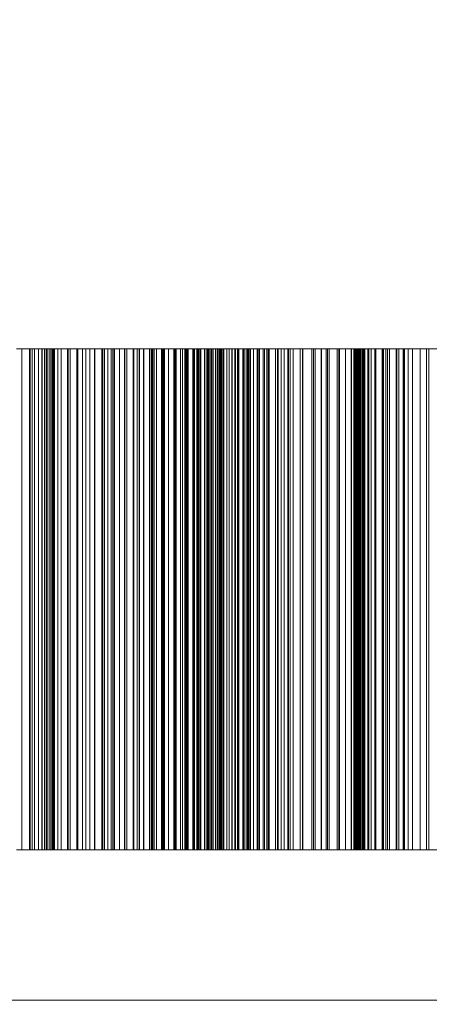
# Model space of a CAD drawing. Header units: millimetres. Extents: x -1970 to 61924, y -58230 to 6847.
# Tile 598 of 656: x 24776 to 24940, y -17512 to -17119. Entities that reach past the tile are written whole.
import ezdxf

# ---------------------------------------------------------------- set-up
doc = ezdxf.new("R2010")
doc.units = ezdxf.units.MM
doc.layers.add('COTAS_P', color=1, linetype='Continuous', lineweight=0)
doc.layers.add('superior_briquetadora', color=7, linetype='Continuous', lineweight=0)
doc.dimstyles.new('R19_100', dxfattribs={"dimtxt": 250, "dimasz": 150, "dimexe": 150, "dimexo": 80, "dimgap": 100, "dimtad": 1, "dimtih": 1, "dimtoh": 1, "dimdsep": 46, "dimcen": 0.09, "dimadec": 0, "dimazin": 0, "dimtfac": 1, "dimtdec": 4, "dimtofl": 0, "dimtmove": 0, "dimatfit": 3, "dimfxl": 1, "dimtolj": 1, "dimtzin": 0, "dimarcsym": 0})

# ---------------------------------------------------------------- blocks, each defined once
blk = doc.blocks.new('DIM_R26_29')
at = {"layer": 'COTAS_P'}
for p, q in [((24250.07, -17080), (24400.07, -17035)), ((26750.07, -17080), (26600.07, -17035)), ((24250.07, -17980), (24250.07, -17080)), ((24250.07, -17080), (26750.07, -17080)), ((24250.07, -17080), (24400.07, -17125)), ((26750.07, -17080), (26600.07, -17125)), ((26750.07, -17980), (26750.07, -17080))]:
    blk.add_line(p, q, dxfattribs=at)
blk.add_text('2500 P', height=250, dxfattribs=at).set_placement((25500.07, -16980))

msp = doc.modelspace()

# ---------------------------------------------------------------- linework, layer by layer
at = {"layer": 'superior_briquetadora'}
for p, q in [((24775.033, -17250), (24781.4, -17250)), ((24775.502, -17250), (24780.334, -17250)), ((24777.198, -17250), (24777.198, -17450)), ((24780.588, -17250), (24777.198, -17250)), ((24777.198, -17250), (24782.262, -17250)), ((24780.334, -17250), (24780.334, -17450)), ((24780.334, -17250), (24785.264, -17250)), ((24780.588, -17250), (24780.588, -17450)), ((24783.847, -17250), (24780.588, -17250)), ((24781.4, -17250), (24785.166, -17250)), ((24781.4, -17450), (24781.4, -17250)), ((24782.262, -17250), (24782.262, -17450)), ((24782.262, -17250), (24786.884, -17250)), ((24783.847, -17250), (24783.847, -17450)), ((24786.987, -17250), (24783.847, -17250)), ((24786.313, -17250), (24785.166, -17250)), ((24785.166, -17450), (24785.166, -17250)), ((24785.264, -17250), (24785.264, -17450)), ((24785.264, -17250), (24790.285, -17250)), ((24787.308, -17250), (24786.313, -17250)), ((24786.313, -17450), (24786.313, -17250)), ((24786.884, -17250), (24786.884, -17450)), ((24786.884, -17250), (24791.625, -17250)), ((24786.987, -17250), (24786.987, -17450)), ((24790.017, -17250), (24786.987, -17250)), ((24788.15, -17250), (24787.308, -17250)), ((24787.308, -17450), (24787.308, -17250)), ((24788.84, -17250), (24788.15, -17250)), ((24788.15, -17450), (24788.15, -17250)), ((24789.377, -17250), (24788.84, -17250)), ((24788.84, -17450), (24788.84, -17250)), ((24789.76, -17250), (24789.377, -17250)), ((24789.377, -17450), (24789.377, -17250)), ((24789.991, -17250), (24789.76, -17250)), ((24789.76, -17450), (24789.76, -17250)), ((24790.067, -17250), (24789.991, -17250)), ((24789.991, -17450), (24789.991, -17250)), ((24790.017, -17250), (24790.017, -17450)), ((24792.941, -17250), (24790.017, -17250)), ((24790.067, -17450), (24790.067, -17250)), ((24790.285, -17250), (24790.285, -17450)), ((24790.285, -17250), (24795.764, -17250)), ((24791.625, -17250), (24791.625, -17450)), ((24791.625, -17250), (24796.467, -17250)), ((24792.941, -17250), (24792.941, -17450)), ((24795.764, -17250), (24792.941, -17250)), ((24795.404, -17250), (24795.404, -17450)), ((24799.114, -17250), (24795.404, -17250)), ((24795.404, -17250), (24799.615, -17250)), ((24795.764, -17250), (24795.764, -17450)), ((24796.467, -17250), (24796.467, -17450)), ((24796.467, -17250), (24801.401, -17250)), ((24799.114, -17250), (24799.114, -17450)), ((24802.713, -17250), (24799.114, -17250)), ((24799.615, -17250), (24799.615, -17450)), ((24799.615, -17250), (24804.35, -17250)), ((24801.401, -17250), (24801.401, -17450)), ((24801.401, -17250), (24806.417, -17250)), ((24802.713, -17250), (24802.713, -17450)), ((24806.212, -17250), (24802.713, -17250)), ((24804.35, -17250), (24804.35, -17450)), ((24804.35, -17250), (24809.182, -17250)), ((24806.212, -17250), (24806.212, -17450)), ((24809.617, -17250), (24806.212, -17250)), ((24806.417, -17250), (24806.417, -17450)), ((24806.417, -17250), (24811.51, -17250)), ((24809.182, -17250), (24809.182, -17450)), ((24809.182, -17250), (24814.096, -17250)), ((24809.617, -17250), (24809.617, -17450)), ((24812.931, -17250), (24809.617, -17250)), ((24810.285, -17250), (24810.285, -17450)), ((24814.279, -17250), (24810.285, -17250)), ((24810.285, -17250), (24813.603, -17250)), ((24811.51, -17250), (24811.51, -17450)), ((24811.51, -17250), (24816.158, -17250)), ((24812.931, -17250), (24812.931, -17450)), ((24816.158, -17250), (24812.931, -17250)), ((24813.603, -17250), (24813.603, -17450)), ((24813.603, -17250), (24818.404, -17250)), ((24814.096, -17250), (24814.096, -17450)), ((24814.096, -17250), (24819.085, -17250)), ((24814.279, -17250), (24814.279, -17450)), ((24818.184, -17250), (24814.279, -17250)), ((24816.158, -17250), (24816.158, -17450)), ((24818.184, -17250), (24818.184, -17450)), ((24822.007, -17250), (24818.184, -17250)), ((24818.404, -17250), (24818.404, -17450)), ((24818.404, -17250), (24823.28, -17250)), ((24819.085, -17250), (24819.085, -17450)), ((24819.085, -17250), (24824.139, -17250)), ((24821.696, -17250), (24821.696, -17450)), ((24825.936, -17250), (24821.696, -17250)), ((24821.696, -17250), (24824.089, -17250)), ((24822.007, -17250), (24822.007, -17450)), ((24825.754, -17250), (24822.007, -17250)), ((24823.28, -17250), (24823.28, -17450)), ((24823.28, -17250), (24828.22, -17250)), ((24824.089, -17250), (24824.089, -17450)), ((24824.089, -17250), (24828.911, -17250)), ((24824.139, -17250), (24824.139, -17450)), ((24824.139, -17250), (24829.254, -17250)), ((24825.754, -17250), (24825.754, -17450)), ((24829.427, -17250), (24825.754, -17250)), ((24825.936, -17250), (24825.936, -17450)), ((24830.109, -17250), (24825.936, -17250)), ((24828.22, -17250), (24828.22, -17450)), ((24828.22, -17250), (24833.214, -17250)), ((24828.911, -17250), (24828.911, -17450)), ((24828.911, -17250), (24833.785, -17250)), ((24829.254, -17250), (24829.254, -17450)), ((24829.254, -17250), (24833.027, -17250)), ((24829.427, -17250), (24829.427, -17450)), ((24833.027, -17250), (24829.427, -17250)), ((24829.528, -17250), (24829.528, -17450)), ((24833.973, -17250), (24829.528, -17250)), ((24829.528, -17250), (24830.974, -17250)), ((24830.109, -17250), (24830.109, -17450)), ((24834.22, -17250), (24830.109, -17250)), ((24830.974, -17250), (24830.974, -17450)), ((24830.974, -17250), (24835.77, -17250)), ((24833.027, -17250), (24833.027, -17450)), ((24833.214, -17250), (24833.214, -17450)), ((24833.214, -17250), (24838.258, -17250)), ((24833.706, -17250), (24833.706, -17450)), ((24838.313, -17250), (24833.706, -17250)), ((24833.706, -17250), (24834.19, -17250)), ((24833.785, -17250), (24833.785, -17450)), ((24833.785, -17250), (24838.701, -17250)), ((24833.973, -17250), (24833.973, -17450)), ((24838.374, -17250), (24833.973, -17250)), ((24834.19, -17250), (24834.19, -17450)), ((24834.19, -17250), (24838.914, -17250)), ((24834.22, -17250), (24834.22, -17450)), ((24838.274, -17250), (24834.22, -17250)), ((24835.77, -17250), (24835.77, -17450)), ((24835.77, -17250), (24840.594, -17250)), ((24837.852, -17250), (24837.852, -17450)), ((24842.466, -17250), (24837.852, -17250)), ((24837.852, -17250), (24838.336, -17250)), ((24838.258, -17250), (24838.258, -17450)), ((24838.258, -17250), (24843.346, -17250)), ((24838.274, -17250), (24838.274, -17450)), ((24842.269, -17250), (24838.274, -17250)), ((24838.313, -17250), (24838.313, -17450)), ((24842.899, -17250), (24838.313, -17250)), ((24838.336, -17250), (24838.336, -17450)), ((24838.336, -17250), (24843.144, -17250)), ((24838.374, -17250), (24838.374, -17450)), ((24842.734, -17250), (24838.374, -17250)), ((24838.701, -17250), (24838.701, -17450)), ((24838.701, -17250), (24843.654, -17250)), ((24838.914, -17250), (24838.914, -17450)), ((24838.914, -17250), (24843.642, -17250)), ((24840.594, -17250), (24840.594, -17450)), ((24840.594, -17250), (24845.44, -17250)), ((24841.338, -17250), (24841.338, -17450)), ((24845.713, -17250), (24841.338, -17250)), ((24841.338, -17250), (24842.785, -17250)), ((24842.269, -17250), (24842.269, -17450)), ((24846.208, -17250), (24842.269, -17250)), ((24842.466, -17250), (24842.466, -17450)), ((24847.095, -17250), (24842.466, -17250)), ((24842.734, -17250), (24842.734, -17450)), ((24847.054, -17250), (24842.734, -17250)), ((24842.785, -17250), (24842.785, -17450)), ((24842.785, -17250), (24847.741, -17250)), ((24842.899, -17250), (24842.899, -17450)), ((24847.466, -17250), (24842.899, -17250)), ((24843.144, -17250), (24843.144, -17450)), ((24843.144, -17250), (24847.95, -17250)), ((24843.346, -17250), (24843.346, -17450)), ((24843.346, -17250), (24846.208, -17250)), ((24843.642, -17250), (24843.642, -17450)), ((24843.642, -17250), (24848.371, -17250)), ((24843.654, -17250), (24843.654, -17450)), ((24843.654, -17250), (24848.639, -17250)), ((24845.44, -17250), (24845.44, -17450)), ((24845.44, -17250), (24850.303, -17250)), ((24845.713, -17250), (24845.713, -17450)), ((24850.12, -17250), (24845.713, -17250)), ((24846.208, -17250), (24846.208, -17450)), ((24847.054, -17250), (24847.054, -17450)), ((24851.335, -17250), (24847.054, -17250)), ((24847.095, -17250), (24847.095, -17450)), ((24851.737, -17250), (24847.095, -17250)), ((24847.466, -17250), (24847.466, -17450)), ((24852.012, -17250), (24847.466, -17250)), ((24847.741, -17250), (24847.741, -17450)), ((24847.741, -17250), (24852.678, -17250)), ((24847.95, -17250), (24847.95, -17450)), ((24847.95, -17250), (24852.751, -17250)), ((24848.371, -17250), (24848.371, -17450)), ((24848.371, -17250), (24853.098, -17250)), ((24848.639, -17250), (24848.639, -17450)), ((24848.639, -17250), (24853.651, -17250)), ((24848.76, -17250), (24848.76, -17450)), ((24852.855, -17250), (24848.76, -17250)), ((24848.76, -17250), (24851.156, -17250)), ((24850.12, -17250), (24850.12, -17450)), ((24854.559, -17250), (24850.12, -17250)), ((24850.303, -17250), (24850.303, -17450)), ((24850.303, -17250), (24855.181, -17250)), ((24851.156, -17250), (24851.156, -17450)), ((24851.156, -17250), (24856.212, -17250)), ((24851.335, -17250), (24851.335, -17450)), ((24855.574, -17250), (24851.335, -17250)), ((24851.737, -17250), (24851.737, -17450)), ((24856.39, -17250), (24851.737, -17250)), ((24852.012, -17250), (24852.012, -17450)), ((24856.535, -17250), (24852.012, -17250)), ((24852.678, -17250), (24852.678, -17450)), ((24852.678, -17250), (24857.592, -17250)), ((24852.751, -17250), (24852.751, -17450)), ((24852.751, -17250), (24857.544, -17250)), ((24852.855, -17250), (24852.855, -17450)), ((24856.998, -17250), (24852.855, -17250)), ((24853.098, -17250), (24853.098, -17450)), ((24853.098, -17250), (24857.821, -17250)), ((24853.651, -17250), (24853.651, -17450)), ((24853.651, -17250), (24855.574, -17250)), ((24854.559, -17250), (24854.559, -17450)), ((24859.027, -17250), (24854.559, -17250)), ((24855.181, -17250), (24855.181, -17450)), ((24855.181, -17250), (24860.069, -17250)), ((24855.574, -17250), (24855.574, -17450)), ((24856.212, -17250), (24856.212, -17450)), ((24856.212, -17250), (24861.232, -17250)), ((24856.39, -17250), (24856.39, -17450)), ((24861.053, -17250), (24856.39, -17250)), ((24856.535, -17250), (24856.535, -17450)), ((24861.035, -17250), (24856.535, -17250)), ((24856.998, -17250), (24856.998, -17450)), ((24861.189, -17250), (24856.998, -17250)), ((24857.544, -17250), (24857.544, -17450)), ((24857.544, -17250), (24862.326, -17250)), ((24857.592, -17250), (24857.592, -17450)), ((24857.592, -17250), (24862.479, -17250)), ((24857.821, -17250), (24857.821, -17450)), ((24857.821, -17250), (24862.538, -17250)), ((24859.027, -17250), (24859.027, -17450)), ((24863.527, -17250), (24859.027, -17250)), ((24860.047, -17250), (24860.047, -17450)), ((24863.821, -17250), (24860.047, -17250)), ((24860.047, -17250), (24863.369, -17250)), ((24860.069, -17250), (24860.069, -17450)), ((24860.069, -17250), (24861.035, -17250)), ((24861.035, -17250), (24861.035, -17450)), ((24861.053, -17250), (24861.053, -17450)), ((24865.724, -17250), (24861.053, -17250)), ((24861.189, -17250), (24861.189, -17450)), ((24865.43, -17250), (24861.189, -17250)), ((24861.232, -17250), (24861.232, -17450)), ((24861.232, -17250), (24866.212, -17250)), ((24862.326, -17250), (24862.326, -17450)), ((24862.326, -17250), (24867.092, -17250)), ((24862.479, -17250), (24862.479, -17450)), ((24862.479, -17250), (24867.333, -17250)), ((24862.538, -17250), (24862.538, -17450)), ((24863.369, -17250), (24863.369, -17450)), ((24863.369, -17250), (24868.477, -17250)), ((24863.527, -17250), (24863.527, -17450)), ((24868.057, -17250), (24863.527, -17250)), ((24863.821, -17250), (24863.821, -17450)), ((24867.66, -17250), (24863.821, -17250)), ((24865.43, -17250), (24865.43, -17450)), ((24869.722, -17250), (24865.43, -17250)), ((24865.724, -17250), (24865.724, -17450)), ((24866.212, -17250), (24866.212, -17450)), ((24866.212, -17250), (24871.146, -17250)), ((24867.092, -17250), (24867.092, -17450)), ((24867.092, -17250), (24868.057, -17250)), ((24867.333, -17250), (24867.333, -17450)), ((24867.333, -17250), (24872.148, -17250)), ((24867.66, -17250), (24867.66, -17450)), ((24871.565, -17250), (24867.66, -17250)), ((24868.057, -17250), (24868.057, -17450)), ((24868.477, -17250), (24868.477, -17450)), ((24868.477, -17250), (24873.532, -17250)), ((24869.722, -17250), (24869.722, -17450)), ((24874.07, -17250), (24869.722, -17250)), ((24871.146, -17250), (24871.146, -17450)), ((24871.146, -17250), (24876.027, -17250)), ((24871.565, -17250), (24871.565, -17450)), ((24875.538, -17250), (24871.565, -17250)), ((24872.148, -17250), (24872.148, -17450)), ((24872.148, -17250), (24874.07, -17250)), ((24873.532, -17250), (24873.532, -17450)), ((24873.532, -17250), (24878.529, -17250)), ((24874.07, -17250), (24874.07, -17450)), ((24875.09, -17250), (24875.09, -17450)), ((24878.508, -17250), (24875.09, -17250)), ((24875.09, -17250), (24879.307, -17250)), ((24875.538, -17250), (24875.538, -17450)), ((24879.581, -17250), (24875.538, -17250)), ((24876.027, -17250), (24876.027, -17450)), ((24876.027, -17250), (24880.844, -17250)), ((24878.508, -17250), (24878.508, -17450)), ((24882.006, -17250), (24878.508, -17250)), ((24878.529, -17250), (24878.529, -17450)), ((24878.529, -17250), (24883.462, -17250)), ((24879.307, -17250), (24879.307, -17450)), ((24879.307, -17250), (24884.416, -17250)), ((24879.581, -17250), (24879.581, -17450)), ((24883.703, -17250), (24879.581, -17250)), ((24880.844, -17250), (24880.844, -17450)), ((24880.844, -17250), (24883.703, -17250)), ((24882.006, -17250), (24882.006, -17450)), ((24885.586, -17250), (24882.006, -17250)), ((24883.462, -17250), (24883.462, -17450)), ((24883.462, -17250), (24888.322, -17250)), ((24883.703, -17250), (24883.703, -17450)), ((24884.416, -17250), (24884.416, -17450)), ((24884.416, -17250), (24889.458, -17250)), ((24885.586, -17250), (24885.586, -17450)), ((24889.252, -17250), (24885.586, -17250)), ((24888.322, -17250), (24888.322, -17450)), ((24888.322, -17250), (24893.096, -17250)), ((24889.252, -17250), (24889.252, -17450)), ((24893.008, -17250), (24889.252, -17250)), ((24889.458, -17250), (24889.458, -17450)), ((24889.458, -17250), (24894.425, -17250)), ((24893.008, -17250), (24893.008, -17450)), ((24896.865, -17250), (24893.008, -17250)), ((24893.096, -17250), (24893.096, -17450)), ((24893.096, -17250), (24896.865, -17250)), ((24893.745, -17250), (24893.745, -17450)), ((24896.773, -17250), (24893.745, -17250)), ((24893.745, -17250), (24898.815, -17250)), ((24894.425, -17250), (24894.425, -17450)), ((24894.425, -17250), (24899.309, -17250)), ((24896.773, -17250), (24896.773, -17450)), ((24899.896, -17250), (24896.773, -17250)), ((24896.865, -17250), (24896.865, -17450)), ((24898.815, -17250), (24898.815, -17450)), ((24898.815, -17250), (24903.877, -17250)), ((24899.309, -17250), (24899.309, -17450)), ((24899.309, -17250), (24904.101, -17250)), ((24899.896, -17250), (24899.896, -17450)), ((24903.117, -17250), (24899.896, -17250)), ((24903.117, -17250), (24903.117, -17450)), ((24906.441, -17250), (24903.117, -17250)), ((24903.877, -17250), (24903.877, -17450)), ((24903.877, -17250), (24908.856, -17250)), ((24904.101, -17250), (24904.101, -17450)), ((24904.101, -17250), (24908.785, -17250)), ((24906.441, -17250), (24906.441, -17450)), ((24909.874, -17250), (24906.441, -17250)), ((24908.785, -17250), (24908.785, -17450)), ((24908.785, -17250), (24913.428, -17250)), ((24908.856, -17250), (24908.856, -17450)), ((24908.856, -17250), (24913.745, -17250)), ((24909.874, -17250), (24909.874, -17450)), ((24913.428, -17250), (24909.874, -17250)), ((24910.075, -17250), (24910.199, -17250)), ((24910.104, -17250), (24910.075, -17250)), ((24910.075, -17450), (24910.075, -17250)), ((24910.287, -17250), (24910.104, -17250)), ((24910.104, -17450), (24910.104, -17250)), ((24910.199, -17250), (24910.477, -17250)), ((24910.199, -17450), (24910.199, -17250)), ((24910.623, -17250), (24910.287, -17250)), ((24910.287, -17450), (24910.287, -17250)), ((24910.477, -17250), (24910.908, -17250)), ((24910.477, -17450), (24910.477, -17250)), ((24911.112, -17250), (24910.623, -17250)), ((24910.623, -17450), (24910.623, -17250)), ((24910.908, -17250), (24911.492, -17250)), ((24910.908, -17450), (24910.908, -17250)), ((24911.755, -17250), (24911.112, -17250)), ((24911.112, -17450), (24911.112, -17250)), ((24911.492, -17250), (24912.23, -17250)), ((24911.492, -17450), (24911.492, -17250)), ((24912.55, -17250), (24911.755, -17250)), ((24911.755, -17450), (24911.755, -17250)), ((24912.23, -17250), (24913.119, -17250)), ((24912.23, -17450), (24912.23, -17250)), ((24915.639, -17250), (24912.55, -17250)), ((24912.55, -17450), (24912.55, -17250)), ((24913.119, -17250), (24914.161, -17250)), ((24913.119, -17450), (24913.119, -17250)), ((24913.428, -17250), (24913.428, -17450)), ((24913.745, -17250), (24913.745, -17450)), ((24913.745, -17250), (24918.534, -17250)), ((24914.161, -17250), (24915.355, -17250)), ((24914.161, -17450), (24914.161, -17250)), ((24915.355, -17250), (24916.7, -17250)), ((24915.355, -17450), (24915.355, -17250)), ((24921.375, -17250), (24915.639, -17250)), ((24915.639, -17450), (24915.639, -17250)), ((24915.831, -17250), (24915.831, -17450)), ((24918.441, -17250), (24915.831, -17250)), ((24915.831, -17250), (24921.705, -17250)), ((24916.7, -17250), (24918.195, -17250)), ((24916.7, -17450), (24916.7, -17250)), ((24918.195, -17250), (24922.629, -17250)), ((24918.195, -17450), (24918.195, -17250)), ((24918.441, -17250), (24918.441, -17450)), ((24921.159, -17250), (24918.441, -17250)), ((24918.534, -17250), (24918.534, -17450)), ((24918.534, -17250), (24923.212, -17250)), ((24921.159, -17250), (24921.159, -17450)), ((24923.99, -17250), (24921.159, -17250)), ((24929.537, -17250), (24921.375, -17250)), ((24921.375, -17450), (24921.375, -17250)), ((24921.705, -17250), (24921.705, -17450)), ((24921.705, -17250), (24926.672, -17250)), ((24922.629, -17250), (24929.612, -17250)), ((24922.629, -17450), (24922.629, -17250)), ((24923.212, -17250), (24923.212, -17450)), ((24923.212, -17250), (24927.762, -17250)), ((24923.99, -17250), (24923.99, -17450)), ((24926.939, -17250), (24923.99, -17250)), ((24926.672, -17250), (24926.672, -17450)), ((24926.672, -17250), (24931.541, -17250)), ((24926.939, -17250), (24926.939, -17450)), ((24930.016, -17250), (24926.939, -17250)), ((24927.762, -17250), (24927.762, -17450)), ((24927.762, -17250), (24933.234, -17250)), ((24939.813, -17250), (24929.537, -17250)), ((24929.537, -17450), (24929.537, -17250)), ((24929.612, -17250), (24938.875, -17250)), ((24929.612, -17450), (24929.612, -17250)), ((24930.016, -17250), (24930.016, -17450)), ((24933.234, -17250), (24930.016, -17250)), ((24931.541, -17250), (24931.541, -17450)), ((24931.541, -17250), (24936.304, -17250)), ((24933.234, -17250), (24933.234, -17450)), ((24936.304, -17250), (24936.304, -17450)), ((24936.304, -17250), (24940.952, -17250)), ((24938.875, -17250), (24950.064, -17250)), ((24938.875, -17450), (24938.875, -17250)), ((24951.807, -17250), (24939.813, -17250)), ((24939.813, -17450), (24939.813, -17250)), ((24775.033, -17450), (24781.4, -17450)), ((24775.502, -17450), (24780.334, -17450)), ((24780.588, -17450), (24777.198, -17450)), ((24777.198, -17450), (24782.262, -17450)), ((24780.334, -17450), (24785.264, -17450)), ((24783.847, -17450), (24780.588, -17450)), ((24781.4, -17450), (24785.166, -17450)), ((24782.262, -17450), (24786.884, -17450)), ((24786.987, -17450), (24783.847, -17450)), ((24785.166, -17450), (24786.313, -17450)), ((24785.264, -17450), (24790.285, -17450)), ((24786.313, -17450), (24787.308, -17450)), ((24786.884, -17450), (24791.625, -17450)), ((24790.017, -17450), (24786.987, -17450)), ((24787.308, -17450), (24788.15, -17450)), ((24788.15, -17450), (24788.84, -17450)), ((24788.84, -17450), (24789.377, -17450)), ((24789.377, -17450), (24789.76, -17450)), ((24789.76, -17450), (24789.991, -17450)), ((24789.991, -17450), (24790.067, -17450)), ((24792.941, -17450), (24790.017, -17450)), ((24790.285, -17450), (24795.764, -17450)), ((24791.625, -17450), (24796.467, -17450)), ((24795.764, -17450), (24792.941, -17450)), ((24799.114, -17450), (24795.404, -17450)), ((24795.404, -17450), (24799.615, -17450)), ((24796.467, -17450), (24801.401, -17450)), ((24802.713, -17450), (24799.114, -17450)), ((24799.615, -17450), (24804.35, -17450)), ((24801.401, -17450), (24806.417, -17450)), ((24806.212, -17450), (24802.713, -17450)), ((24804.35, -17450), (24809.182, -17450)), ((24809.617, -17450), (24806.212, -17450)), ((24806.417, -17450), (24811.51, -17450)), ((24809.182, -17450), (24814.096, -17450)), ((24812.931, -17450), (24809.617, -17450)), ((24814.279, -17450), (24810.285, -17450)), ((24810.285, -17450), (24813.603, -17450)), ((24811.51, -17450), (24816.158, -17450)), ((24816.158, -17450), (24812.931, -17450)), ((24813.603, -17450), (24818.404, -17450)), ((24814.096, -17450), (24819.085, -17450)), ((24818.184, -17450), (24814.279, -17450)), ((24822.007, -17450), (24818.184, -17450)), ((24818.404, -17450), (24823.28, -17450)), ((24819.085, -17450), (24824.139, -17450)), ((24825.936, -17450), (24821.696, -17450)), ((24821.696, -17450), (24824.089, -17450)), ((24825.754, -17450), (24822.007, -17450)), ((24823.28, -17450), (24828.22, -17450)), ((24824.089, -17450), (24828.911, -17450)), ((24824.139, -17450), (24829.254, -17450)), ((24829.427, -17450), (24825.754, -17450)), ((24830.109, -17450), (24825.936, -17450)), ((24828.22, -17450), (24833.214, -17450)), ((24828.911, -17450), (24833.785, -17450)), ((24829.254, -17450), (24833.027, -17450)), ((24833.027, -17450), (24829.427, -17450)), ((24833.973, -17450), (24829.528, -17450)), ((24829.528, -17450), (24830.974, -17450)), ((24834.22, -17450), (24830.109, -17450)), ((24830.974, -17450), (24835.77, -17450)), ((24833.214, -17450), (24838.258, -17450)), ((24838.313, -17450), (24833.706, -17450)), ((24833.706, -17450), (24834.19, -17450)), ((24833.785, -17450), (24838.701, -17450)), ((24838.374, -17450), (24833.973, -17450)), ((24834.19, -17450), (24838.914, -17450)), ((24838.274, -17450), (24834.22, -17450)), ((24835.77, -17450), (24840.594, -17450)), ((24842.466, -17450), (24837.852, -17450)), ((24837.852, -17450), (24838.336, -17450)), ((24838.258, -17450), (24843.346, -17450)), ((24842.269, -17450), (24838.274, -17450)), ((24842.899, -17450), (24838.313, -17450)), ((24838.336, -17450), (24843.144, -17450)), ((24842.734, -17450), (24838.374, -17450)), ((24838.701, -17450), (24843.654, -17450)), ((24838.914, -17450), (24843.642, -17450)), ((24840.594, -17450), (24845.44, -17450)), ((24845.713, -17450), (24841.338, -17450)), ((24841.338, -17450), (24842.785, -17450)), ((24846.208, -17450), (24842.269, -17450)), ((24847.095, -17450), (24842.466, -17450)), ((24847.054, -17450), (24842.734, -17450)), ((24842.785, -17450), (24847.741, -17450)), ((24847.466, -17450), (24842.899, -17450)), ((24843.144, -17450), (24847.95, -17450)), ((24843.346, -17450), (24846.208, -17450)), ((24843.642, -17450), (24848.371, -17450)), ((24843.654, -17450), (24848.639, -17450)), ((24845.44, -17450), (24850.303, -17450)), ((24850.12, -17450), (24845.713, -17450)), ((24851.335, -17450), (24847.054, -17450)), ((24851.737, -17450), (24847.095, -17450)), ((24852.012, -17450), (24847.466, -17450)), ((24847.741, -17450), (24852.678, -17450)), ((24847.95, -17450), (24852.751, -17450)), ((24848.371, -17450), (24853.098, -17450)), ((24848.639, -17450), (24853.651, -17450)), ((24852.855, -17450), (24848.76, -17450)), ((24848.76, -17450), (24851.156, -17450)), ((24854.559, -17450), (24850.12, -17450)), ((24850.303, -17450), (24855.181, -17450)), ((24851.156, -17450), (24856.212, -17450)), ((24855.574, -17450), (24851.335, -17450)), ((24856.39, -17450), (24851.737, -17450)), ((24856.535, -17450), (24852.012, -17450)), ((24852.678, -17450), (24857.592, -17450)), ((24852.751, -17450), (24857.544, -17450)), ((24856.998, -17450), (24852.855, -17450)), ((24853.098, -17450), (24857.821, -17450)), ((24853.651, -17450), (24855.574, -17450)), ((24859.027, -17450), (24854.559, -17450)), ((24855.181, -17450), (24860.069, -17450)), ((24856.212, -17450), (24861.232, -17450)), ((24861.053, -17450), (24856.39, -17450)), ((24861.035, -17450), (24856.535, -17450)), ((24861.189, -17450), (24856.998, -17450)), ((24857.544, -17450), (24862.326, -17450)), ((24857.592, -17450), (24862.479, -17450)), ((24857.821, -17450), (24862.538, -17450)), ((24863.527, -17450), (24859.027, -17450)), ((24863.821, -17450), (24860.047, -17450)), ((24860.047, -17450), (24863.369, -17450)), ((24860.069, -17450), (24861.035, -17450)), ((24865.724, -17450), (24861.053, -17450)), ((24865.43, -17450), (24861.189, -17450)), ((24861.232, -17450), (24866.212, -17450)), ((24862.326, -17450), (24867.092, -17450)), ((24862.479, -17450), (24867.333, -17450)), ((24863.369, -17450), (24868.477, -17450)), ((24868.057, -17450), (24863.527, -17450)), ((24867.66, -17450), (24863.821, -17450)), ((24869.722, -17450), (24865.43, -17450)), ((24866.212, -17450), (24871.146, -17450)), ((24867.092, -17450), (24868.057, -17450)), ((24867.333, -17450), (24872.148, -17450)), ((24871.565, -17450), (24867.66, -17450)), ((24868.477, -17450), (24873.532, -17450)), ((24874.07, -17450), (24869.722, -17450)), ((24871.146, -17450), (24876.027, -17450)), ((24875.538, -17450), (24871.565, -17450)), ((24872.148, -17450), (24874.07, -17450)), ((24873.532, -17450), (24878.529, -17450)), ((24878.508, -17450), (24875.09, -17450)), ((24875.09, -17450), (24879.307, -17450)), ((24879.581, -17450), (24875.538, -17450)), ((24876.027, -17450), (24880.844, -17450)), ((24882.006, -17450), (24878.508, -17450)), ((24878.529, -17450), (24883.462, -17450)), ((24879.307, -17450), (24884.416, -17450)), ((24883.703, -17450), (24879.581, -17450)), ((24880.844, -17450), (24883.703, -17450)), ((24885.586, -17450), (24882.006, -17450)), ((24883.462, -17450), (24888.322, -17450)), ((24884.416, -17450), (24889.458, -17450)), ((24889.252, -17450), (24885.586, -17450)), ((24888.322, -17450), (24893.096, -17450)), ((24893.008, -17450), (24889.252, -17450)), ((24889.458, -17450), (24894.425, -17450)), ((24896.865, -17450), (24893.008, -17450)), ((24893.096, -17450), (24896.865, -17450)), ((24896.773, -17450), (24893.745, -17450)), ((24893.745, -17450), (24898.815, -17450)), ((24894.425, -17450), (24899.309, -17450)), ((24899.896, -17450), (24896.773, -17450)), ((24898.815, -17450), (24903.877, -17450)), ((24899.309, -17450), (24904.101, -17450)), ((24903.117, -17450), (24899.896, -17450)), ((24906.441, -17450), (24903.117, -17450)), ((24903.877, -17450), (24908.856, -17450)), ((24904.101, -17450), (24908.785, -17450)), ((24909.874, -17450), (24906.441, -17450)), ((24908.785, -17450), (24913.428, -17450)), ((24908.856, -17450), (24913.745, -17450)), ((24913.428, -17450), (24909.874, -17450)), ((24910.104, -17450), (24910.075, -17450)), ((24910.075, -17450), (24910.199, -17450)), ((24910.287, -17450), (24910.104, -17450)), ((24910.199, -17450), (24910.477, -17450)), ((24910.623, -17450), (24910.287, -17450)), ((24910.477, -17450), (24910.908, -17450)), ((24911.112, -17450), (24910.623, -17450)), ((24910.908, -17450), (24911.492, -17450)), ((24911.755, -17450), (24911.112, -17450)), ((24911.492, -17450), (24912.23, -17450)), ((24912.55, -17450), (24911.755, -17450)), ((24912.23, -17450), (24913.119, -17450)), ((24915.639, -17450), (24912.55, -17450)), ((24913.119, -17450), (24914.161, -17450)), ((24913.745, -17450), (24918.534, -17450)), ((24914.161, -17450), (24915.355, -17450)), ((24915.355, -17450), (24916.7, -17450)), ((24921.375, -17450), (24915.639, -17450)), ((24918.441, -17450), (24915.831, -17450)), ((24915.831, -17450), (24921.705, -17450)), ((24916.7, -17450), (24918.195, -17450)), ((24918.195, -17450), (24922.629, -17450)), ((24921.159, -17450), (24918.441, -17450)), ((24918.534, -17450), (24923.212, -17450)), ((24923.99, -17450), (24921.159, -17450)), ((24929.537, -17450), (24921.375, -17450)), ((24921.705, -17450), (24926.672, -17450)), ((24922.629, -17450), (24929.612, -17450)), ((24923.212, -17450), (24927.762, -17450)), ((24926.939, -17450), (24923.99, -17450)), ((24926.672, -17450), (24931.541, -17450)), ((24930.016, -17450), (24926.939, -17450)), ((24927.762, -17450), (24933.234, -17450)), ((24939.813, -17450), (24929.537, -17450)), ((24929.612, -17450), (24938.875, -17450)), ((24933.234, -17450), (24930.016, -17450)), ((24931.541, -17450), (24936.304, -17450)), ((24936.304, -17450), (24940.952, -17450)), ((24938.875, -17450), (24950.064, -17450)), ((24951.807, -17450), (24939.813, -17450)), ((23750.067, -17510), (25950.067, -17510)), ((23900.067, -17510), (25800.067, -17510))]:
    msp.add_line(p, q, dxfattribs=at)

# ---------------------------------------------------------------- dimensions: what is measured, and where the dimension line sits
at = {"layer": 'COTAS_P'}
dim = msp.add_aligned_dim(p1=(24250.067, -17980), p2=(26750.067, -17980), distance=900, text='<> P', dimstyle='R19_100', dxfattribs=at)
dim.commit()
dim.dimension.update_dxf_attribs({"geometry": 'DIM_R26_29', "text_midpoint": (25500.067, -17080)})

doc.saveas('drawing.dxf')
